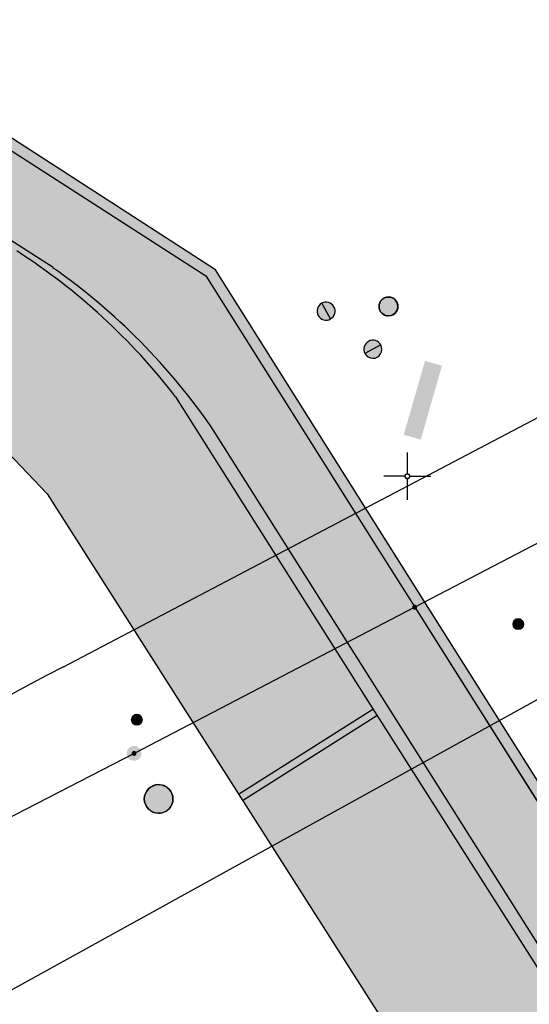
# Model space of a CAD drawing. Header units: metres. Extents: x 2695560 to 2696939, y 1260491 to 1262050.
# Tile 872 of 1005: x 2696316 to 2696329, y 1261561 to 1261587. Entities that reach past the tile are written whole.
import ezdxf

# ---------------------------------------------------------------- set-up
doc = ezdxf.new("R2010")
doc.units = ezdxf.units.M
doc.linetypes.add('AUSGEZOGEN', pattern=[0])
for name, color, linetype in [('XR$1$AV_Flächen (EO)', 7, 'AUSGEZOGEN'), ('XR$1$AV_Gebäudeflächen ut.', 7, 'AUSGEZOGEN'), ('XR$1$AV_Grenzpunkte', 7, 'AUSGEZOGEN'), ('XR$1$AV_Koordinatennetzpunkte', 7, 'AUSGEZOGEN'), ('XR$1$AV_Linien (BB)', 7, 'AUSGEZOGEN'), ('XR$1$AV_Linien (EO)', 7, 'AUSGEZOGEN'), ('XR$1$AW_LK_Schachtdeckel', 24, 'AUSGEZOGEN'), ('XR$1$EW_LK_Knoten', 1, 'AUSGEZOGEN'), ('XR$1$GA_LK_Siphon', 32, 'AUSGEZOGEN'), ('XR$1$Liegenschaftsgrenzen', 7, 'AUSGEZOGEN'), ('XR$1$PFAV', 255, 'AUSGEZOGEN'), ('XR$1$PFAW', 255, 'AUSGEZOGEN'), ('XR$1$PFGA', 255, 'AUSGEZOGEN'), ('XR$1$PFWA', 255, 'AUSGEZOGEN'), ('XR$1$RAEW', 8, 'AUSGEZOGEN'), ('XR$1$RP_Abstandslinie', 7, 'AUSGEZOGEN'), ('XR$1$WA_LK_Absperrarmatur', 171, 'AUSGEZOGEN')]:
    doc.layers.add(name, color=color, linetype=linetype)

# ---------------------------------------------------------------- blocks, each defined once
blk = doc.blocks.new('COMPLEXOBJECT_578')
at = {"layer": 'XR$1$AV_Linien (BB)', "color": 7, "linetype": 'AUSGEZOGEN', "transparency": 33554687}
blk.add_line((6315.915, 11569.97), (6344.025, 11584.732), dxfattribs=at)
blk.add_arc((6365.13, 11475.606), 106.427, 117.54387, 125.89728, dxfattribs=at)
blk = doc.blocks.new('COMPLEXOBJECT_856')
at = {"layer": 'XR$1$AV_Flächen (EO)', "color": 7, "linetype": 'AUSGEZOGEN', "transparency": 33554687}
blk.add_lwpolyline([(6318.88, 11577.1), (6324.012, 11568.978), (6334.508, 11552.487), (6334.679, 11551.498), (6330.78, 11548.739), (6330.515, 11548.482)], dxfattribs=at)
blk.add_arc((6305.589, 11566.824), 16.8, 37.7101, 57.2282, dxfattribs=at)
blk = doc.blocks.new('COMPLEXOBJECT_857')
at = {"layer": 'XR$1$AV_Flächen (EO)', "color": 7, "linetype": 'AUSGEZOGEN', "transparency": 33554687}
blk.add_lwpolyline([(6296.105, 11584.726), (6302.88, 11580.424), (6304.278, 11582.594), (6312.11, 11577.544), (6313.914, 11576.171), (6315.482, 11574.534), (6330.311, 11551.276)], dxfattribs=at)
blk = doc.blocks.new('COMPLEXOBJECT_1080')
at = {"layer": 'XR$1$AV_Linien (EO)', "color": 7, "linetype": 'AUSGEZOGEN', "transparency": 33554687}
blk.add_line((6315.64, 11580.509), (6299.879, 11590.658), dxfattribs=at)
blk.add_lwpolyline([(6330.681, 11548.224), (6330.954, 11548.494), (6335.006, 11551.362), (6334.793, 11552.597), (6322.504, 11572.062), (6319.875, 11576.226)], dxfattribs=at)
blk.add_arc((6305.82, 11566.564), 17.055, 34.5067, 54.8476, dxfattribs=at)
blk = doc.blocks.new('COMPLEXOBJECT_1231')
at = {"layer": 'XR$1$Liegenschaftsgrenzen', "color": 7, "linetype": 'AUSGEZOGEN', "transparency": 33554687}
blk.add_lwpolyline([(6325.194, 11571.542), (6317.78, 11567.68), (6305.75, 11561.48), (6299.88, 11556.85)], dxfattribs=at)
blk = doc.blocks.new('COMPLEXOBJECT_1412')
at = {"layer": 'XR$1$Liegenschaftsgrenzen', "color": 7, "linetype": 'AUSGEZOGEN', "transparency": 33554687}
blk.add_lwpolyline([(6355.58, 11587.43), (6346.54, 11582.7), (6338.88, 11578.67), (6325.194, 11571.542)], dxfattribs=at)
blk = doc.blocks.new('BWAV20')
at = {"true_color": 0x000000, "transparency": 33554687}
blk.add_hatch(color=18, dxfattribs=at).paths.add_polyline_path([(0.167, 0), (0.163, 0.034), (0.153, 0.066), (0.137, 0.095), (0.115, 0.121), (0.088, 0.141), (0.058, 0.156), (0.025, 0.165), (-0.008, 0.166), (-0.042, 0.161), (-0.073, 0.15), (-0.102, 0.132), (-0.126, 0.109), (-0.146, 0.081), (-0.159, 0.05), (-0.166, 0.017), (-0.166, -0.017), (-0.159, -0.05), (-0.146, -0.081), (-0.126, -0.109), (-0.102, -0.132), (-0.073, -0.15), (-0.042, -0.161), (-0.008, -0.166), (0.025, -0.165), (0.058, -0.156), (0.088, -0.141), (0.115, -0.121), (0.137, -0.095), (0.153, -0.066), (0.163, -0.034)])
at = {"layer": 'XR$1$PFAV', "transparency": 33554687}
blk.add_hatch(color=7, dxfattribs=at).paths.add_polyline_path([(0.5, 0), (0.49, 0.101), (0.459, 0.197), (0.41, 0.286), (0.344, 0.362), (0.264, 0.424), (0.174, 0.469), (0.076, 0.494), (-0.025, 0.499), (-0.125, 0.484), (-0.22, 0.449), (-0.306, 0.395), (-0.379, 0.326), (-0.437, 0.243), (-0.477, 0.15), (-0.497, 0.051), (-0.497, -0.051), (-0.477, -0.15), (-0.437, -0.243), (-0.379, -0.326), (-0.306, -0.395), (-0.22, -0.449), (-0.125, -0.484), (-0.025, -0.499), (0.076, -0.494), (0.174, -0.469), (0.264, -0.424), (0.344, -0.362), (0.41, -0.286), (0.459, -0.197), (0.49, -0.101)])
blk = doc.blocks.new('BAV2041')
at = {"color": 7, "transparency": 33554687}
for p, q in [((0, 0.5), (0, 0.05)), ((-0.05, 0), (-0.5, 0)), ((0.05, 0), (0.5, 0)), ((0, -0.05), (0, -0.5))]:
    blk.add_line(p, q, dxfattribs=at)
blk.add_circle((0, 0), 0.05, dxfattribs=at)
for start, end in [(90, 270), (270, 90)]:
    blk.add_arc((0, 0), 0.05, start, end, dxfattribs=at)
blk = doc.blocks.new('COMPLEXOBJECT_1452')
at = {"layer": 'XR$1$RP_Abstandslinie', "color": 7, "linetype": 'AUSGEZOGEN', "transparency": 33554687}
blk.add_lwpolyline([(6354.15, 11583.29), (6333.29, 11571.78), (6312.28, 11560.19)], dxfattribs=at)
blk = doc.blocks.new('BAW2088')
at = {"layer": 'XR$1$PFAW', "transparency": 33554687}
blk.add_hatch(color=253, dxfattribs=at).paths.add_polyline_path([(0.51, 0), (0.5, 0.101), (0.47, 0.197), (0.421, 0.286), (0.355, 0.362), (0.275, 0.424), (0.184, 0.469), (0.086, 0.494), (-0.015, 0.499), (-0.115, 0.484), (-0.21, 0.449), (-0.296, 0.395), (-0.369, 0.326), (-0.427, 0.243), (-0.467, 0.15), (-0.487, 0.051), (-0.487, -0.051), (-0.467, -0.15), (-0.427, -0.243), (-0.369, -0.326), (-0.296, -0.395), (-0.21, -0.449), (-0.115, -0.484), (-0.015, -0.499), (0.086, -0.494), (0.184, -0.469), (0.275, -0.424), (0.355, -0.362), (0.421, -0.286), (0.47, -0.197), (0.5, -0.101)])
at = {"transparency": 33554687}
for start, end in [(91.1948, 268.8052), (268.8052, 91.1948)]:
    blk.add_arc((0.01, 0), 0.5, start, end, dxfattribs=at)
at = {"layer": 'XR$1$PFAW', "transparency": 33554687}
blk.add_circle((0.01, 0), 0.5, dxfattribs=at)
blk = doc.blocks.new('BWA965')
at = {"layer": 'XR$1$PFWA', "transparency": 33554687}
blk.add_hatch(color=7, dxfattribs=at).paths.add_polyline_path([(0, 0.5), (-0.051, 0.497), (-0.101, 0.49), (-0.15, 0.477), (-0.197, 0.459), (-0.243, 0.437), (-0.286, 0.41), (-0.326, 0.379), (-0.362, 0.344), (-0.395, 0.306), (-0.424, 0.264), (-0.449, 0.22), (-0.469, 0.174), (-0.484, 0.125), (-0.494, 0.076), (-0.499, 0.025), (-0.499, -0.025), (-0.494, -0.076), (-0.484, -0.125), (-0.469, -0.174), (-0.449, -0.22), (-0.424, -0.264), (-0.395, -0.306), (-0.362, -0.344), (-0.326, -0.379), (-0.286, -0.41), (-0.243, -0.437), (-0.197, -0.459), (-0.15, -0.477), (-0.101, -0.49), (-0.051, -0.497), (0, -0.5), (0.051, -0.497), (0.101, -0.49), (0.15, -0.477), (0.197, -0.459), (0.243, -0.437), (0.286, -0.41), (0.326, -0.379), (0.362, -0.344), (0.395, -0.306), (0.424, -0.264), (0.449, -0.22), (0.469, -0.174), (0.484, -0.125), (0.494, -0.076), (0.499, -0.025), (0.499, 0.025), (0.494, 0.076), (0.484, 0.125), (0.469, 0.174), (0.449, 0.22), (0.424, 0.264), (0.395, 0.306), (0.362, 0.344), (0.326, 0.379), (0.286, 0.41), (0.243, 0.437), (0.197, 0.459), (0.15, 0.477), (0.101, 0.49), (0.051, 0.497)])
at = {"transparency": 33554687}
blk.add_line((0, 0.5), (0, -0.5), dxfattribs=at)
for start, end in [(90, 270), (270, 90)]:
    blk.add_arc((0, 0), 0.5, start, end, dxfattribs=at)
blk = doc.blocks.new('BGA15')
at = {"layer": 'XR$1$PFGA', "transparency": 33554687}
blk.add_hatch(color=7, dxfattribs=at).paths.add_polyline_path([(0.5, 0), (0.49, 0.101), (0.459, 0.197), (0.41, 0.286), (0.344, 0.362), (0.264, 0.424), (0.174, 0.469), (0.076, 0.494), (-0.025, 0.499), (-0.125, 0.484), (-0.22, 0.449), (-0.306, 0.395), (-0.379, 0.326), (-0.437, 0.243), (-0.477, 0.15), (-0.497, 0.051), (-0.497, -0.051), (-0.477, -0.15), (-0.437, -0.243), (-0.379, -0.326), (-0.306, -0.395), (-0.22, -0.449), (-0.125, -0.484), (-0.025, -0.499), (0.076, -0.494), (0.174, -0.469), (0.264, -0.424), (0.344, -0.362), (0.41, -0.286), (0.459, -0.197), (0.49, -0.101)])
at = {"color": 32, "transparency": 33554687}
for start, end in [(91.1948, 268.8052), (268.8052, 91.1948)]:
    blk.add_arc((0, 0), 0.5, start, end, dxfattribs=at)
at = {"layer": 'XR$1$PFGA', "transparency": 33554687}
blk.add_circle((0, 0), 0.5, dxfattribs=at)
blk = doc.blocks.new('BEW957')
at = {"layer": 'XR$1$RAEW', "transparency": 33554687}
blk.add_hatch(color=1, dxfattribs=at).paths.add_polyline_path([(-0.5, 0), (-0.497, -0.051), (-0.49, -0.101), (-0.477, -0.15), (-0.459, -0.197), (-0.437, -0.243), (-0.41, -0.286), (-0.379, -0.326), (-0.344, -0.362), (-0.306, -0.395), (-0.264, -0.424), (-0.22, -0.449), (-0.174, -0.469), (-0.125, -0.484), (-0.076, -0.494), (-0.025, -0.499), (0.025, -0.499), (0.076, -0.494), (0.125, -0.484), (0.174, -0.469), (0.22, -0.449), (0.264, -0.424), (0.306, -0.395), (0.344, -0.362), (0.379, -0.326), (0.41, -0.286), (0.437, -0.243), (0.459, -0.197), (0.477, -0.15), (0.49, -0.101), (0.497, -0.051), (0.5, 0), (0.497, 0.051), (0.49, 0.101), (0.477, 0.15), (0.459, 0.197), (0.437, 0.243), (0.41, 0.286), (0.379, 0.326), (0.344, 0.362), (0.306, 0.395), (0.264, 0.424), (0.22, 0.449), (0.174, 0.469), (0.125, 0.484), (0.076, 0.494), (0.025, 0.499), (-0.025, 0.499), (-0.076, 0.494), (-0.125, 0.484), (-0.174, 0.469), (-0.22, 0.449), (-0.264, 0.424), (-0.306, 0.395), (-0.344, 0.362), (-0.379, 0.326), (-0.41, 0.286), (-0.437, 0.243), (-0.459, 0.197), (-0.477, 0.15), (-0.49, 0.101), (-0.497, 0.051)])
at = {"color": 1, "transparency": 33554687}
for start, end in [(90, 180), (180, 270), (0, 90), (270, 0)]:
    blk.add_arc((0, 0), 0.5, start, end, dxfattribs=at)
at = {"layer": 'XR$1$RAEW', "color": 1, "transparency": 33554687}
blk.add_circle((0, 0), 0.5, dxfattribs=at)

msp = doc.modelspace()

# ---------------------------------------------------------------- hatches: boundary and pattern name
at = {"transparency": 33554687}
for points in [[(2696325.876, 1261575.906), (2696326.324, 1261575.778), (2696326.885, 1261577.729), (2696326.437, 1261577.858)], [(2696318.83, 1261576.02), (2696318.426, 1261575.788), (2696319.437, 1261574.027), (2696319.841, 1261574.259)], [(2696319.304, 1261571.972), (2696319.579, 1261571.534), (2696320.744, 1261572.268), (2696320.469, 1261572.706)]]:
    msp.add_hatch(color=7, dxfattribs=at).paths.add_polyline_path(points)
at = {"layer": 'XR$1$AV_Gebäudeflächen ut.', "true_color": 0xf5f5f5, "transparency": 33554687}
for points in [[(2696338.108, 1261553.002), (2696326.418, 1261571.512), (2696320.898, 1261580.26), (2696306.122, 1261589.809), (2696302.009, 1261592.289), (2696301.848, 1261592.036), (2696300.849, 1261590.468), (2696300.761, 1261590.331), (2696304.213, 1261588.112), (2696315.653, 1261580.76), (2696315.808, 1261580.659), (2696315.961, 1261580.557), (2696316.114, 1261580.453), (2696316.265, 1261580.347), (2696316.415, 1261580.239), (2696316.564, 1261580.13), (2696316.712, 1261580.019), (2696316.858, 1261579.907), (2696317.003, 1261579.793), (2696317.147, 1261579.678), (2696317.29, 1261579.56), (2696317.431, 1261579.442), (2696317.571, 1261579.321), (2696317.71, 1261579.2), (2696317.848, 1261579.076), (2696317.984, 1261578.952), (2696318.118, 1261578.825), (2696318.252, 1261578.698), (2696318.383, 1261578.568), (2696318.514, 1261578.438), (2696318.643, 1261578.306), (2696318.77, 1261578.172), (2696318.896, 1261578.037), (2696319.021, 1261577.901), (2696319.144, 1261577.763), (2696319.266, 1261577.624), (2696319.386, 1261577.484), (2696319.504, 1261577.342), (2696319.621, 1261577.2), (2696319.736, 1261577.055), (2696319.85, 1261576.91), (2696324.982, 1261568.788), (2696335.478, 1261552.297), (2696335.649, 1261551.308), (2696331.75, 1261548.549), (2696331.485, 1261548.292), (2696331.651, 1261548.034), (2696332.399, 1261546.875), (2696332.567, 1261546.617), (2696333.183, 1261547.269), (2696338.832, 1261551.267), (2696338.672, 1261551.521), (2696337.985, 1261552.612), (2696337.834, 1261552.873)], [(2696331.53, 1261548.223), (2696331.981, 1261547.521), (2696335.271, 1261549.638), (2696336.18, 1261548.226), (2696335.184, 1261552.759), (2696324.982, 1261568.788), (2696319.85, 1261576.91), (2696319.736, 1261577.055), (2696319.621, 1261577.2), (2696319.504, 1261577.342), (2696319.386, 1261577.484), (2696319.266, 1261577.624), (2696319.144, 1261577.763), (2696319.021, 1261577.901), (2696318.896, 1261578.037), (2696318.77, 1261578.172), (2696318.643, 1261578.306), (2696318.514, 1261578.438), (2696318.383, 1261578.568), (2696318.252, 1261578.698), (2696318.118, 1261578.825), (2696317.984, 1261578.952), (2696317.848, 1261579.076), (2696317.71, 1261579.2), (2696317.571, 1261579.321), (2696317.431, 1261579.442), (2696317.29, 1261579.56), (2696317.147, 1261579.678), (2696317.003, 1261579.793), (2696316.858, 1261579.907), (2696316.712, 1261580.019), (2696316.564, 1261580.13), (2696316.415, 1261580.239), (2696316.265, 1261580.347), (2696316.114, 1261580.453), (2696315.961, 1261580.557), (2696315.808, 1261580.659), (2696315.653, 1261580.76), (2696300.761, 1261590.331), (2696298.527, 1261586.82), (2696297.075, 1261584.536), (2696303.85, 1261580.234), (2696305.248, 1261582.404), (2696313.08, 1261577.354), (2696314.884, 1261575.981), (2696316.452, 1261574.344), (2696331.281, 1261551.086), (2696331.335, 1261551.005), (2696331.386, 1261550.923), (2696331.434, 1261550.839), (2696331.48, 1261550.753), (2696331.522, 1261550.666), (2696331.562, 1261550.577), (2696331.599, 1261550.488), (2696331.632, 1261550.397), (2696331.663, 1261550.305), (2696331.69, 1261550.212), (2696331.715, 1261550.118), (2696331.736, 1261550.023), (2696331.754, 1261549.928), (2696331.769, 1261549.832), (2696331.78, 1261549.736), (2696331.789, 1261549.639), (2696331.794, 1261549.542), (2696331.796, 1261549.445), (2696331.795, 1261549.348), (2696331.79, 1261549.252), (2696331.782, 1261549.155), (2696331.771, 1261549.058), (2696331.757, 1261548.963), (2696331.74, 1261548.867), (2696331.719, 1261548.772), (2696331.695, 1261548.678), (2696331.668, 1261548.585), (2696331.638, 1261548.493), (2696331.605, 1261548.402), (2696331.569, 1261548.312)]]:
    msp.add_hatch(color=7, dxfattribs=at).paths.add_polyline_path(points)

# ---------------------------------------------------------------- linework, layer by layer
at = {"layer": 'XR$1$AV_Flächen (EO)', "color": 7, "linetype": 'AUSGEZOGEN', "transparency": 33554687}
msp.add_lwpolyline([(2696338.108, 1261553.002), (2696326.418, 1261571.512), (2696320.898, 1261580.26), (2696306.122, 1261589.809), (2696302.009, 1261592.289)], dxfattribs=at)
at = {"layer": 'XR$1$AV_Linien (BB)', "color": 7, "linetype": 'AUSGEZOGEN', "transparency": 33554687}
msp.add_lwpolyline([(2696339.85, 1261578.48), (2696326.164, 1261571.352), (2696318.75, 1261567.49), (2696306.72, 1261561.29)], dxfattribs=at)
at = {"layer": 'XR$1$AV_Linien (EO)', "color": 7, "linetype": 'AUSGEZOGEN', "transparency": 33554687}
for p, q in [((2696321.506, 1261566.415), (2696325.062, 1261568.661)), ((2696321.613, 1261566.246), (2696325.168, 1261568.492))]:
    msp.add_line(p, q, dxfattribs=at)
msp.add_lwpolyline([(2696301.848, 1261592.036), (2696305.96, 1261589.556), (2696320.645, 1261580.1), (2696325.165, 1261572.939), (2696326.164, 1261571.352), (2696337.834, 1261552.873)], dxfattribs=at)
at = {"layer": 'XR$1$Liegenschaftsgrenzen', "color": 7, "linetype": 'AUSGEZOGEN', "transparency": 33554687}
msp.add_line((2696326.164, 1261571.352), (2696346.968, 1261538.367), dxfattribs=at)

# ---------------------------------------------------------------- block references
at = {"layer": 'XR$1$AV_Flächen (EO)', "color": 7, "linetype": 'AUSGEZOGEN', "lineweight": -3, "transparency": 33554687}
for name in ['COMPLEXOBJECT_856', 'COMPLEXOBJECT_857']:
    msp.add_blockref(name, (2690000.97, 1249999.81), dxfattribs=at)
at = {"layer": 'XR$1$AV_Grenzpunkte', "color": 7, "linetype": 'AUSGEZOGEN', "lineweight": -3, "transparency": 33554687, "xscale": 0.3899999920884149, "yscale": 0.3899999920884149}
for p in [(2696326.164, 1261571.352), (2696318.75, 1261567.49)]:
    msp.add_blockref('BWAV20', p, dxfattribs=at)
at = {"layer": 'XR$1$AV_Koordinatennetzpunkte', "color": 7, "linetype": 'AUSGEZOGEN', "lineweight": -3, "transparency": 33554687, "xscale": 1.25, "yscale": 1.25}
msp.add_blockref('BAV2041', (2696325.97, 1261574.81), dxfattribs=at)
at = {"layer": 'XR$1$AV_Linien (BB)', "color": 7, "linetype": 'AUSGEZOGEN', "lineweight": -3, "transparency": 33554687}
msp.add_blockref('COMPLEXOBJECT_578', (2690000.97, 1249999.81), dxfattribs=at)
at = {"layer": 'XR$1$AV_Linien (EO)', "color": 7, "linetype": 'AUSGEZOGEN', "lineweight": -3, "transparency": 33554687}
msp.add_blockref('COMPLEXOBJECT_1080', (2690000.97, 1249999.81), dxfattribs=at)
at = {"layer": 'XR$1$AW_LK_Schachtdeckel', "color": 24, "linetype": 'AUSGEZOGEN', "lineweight": -3, "transparency": 33554687, "xscale": 0.7578193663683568, "yscale": 0.7578193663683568}
msp.add_blockref('BAW2088', (2696319.393, 1261566.288), dxfattribs=at)
at = {"layer": 'XR$1$EW_LK_Knoten', "color": 1, "linetype": 'AUSGEZOGEN', "lineweight": -3, "transparency": 33554687, "xscale": 0.2749999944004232, "yscale": 0.2749999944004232}
for p in [(2696328.902, 1261570.906), (2696318.825, 1261568.379)]:
    msp.add_blockref('BEW957', p, dxfattribs=at)
at = {"layer": 'XR$1$GA_LK_Siphon', "color": 32, "linetype": 'AUSGEZOGEN', "lineweight": -3, "transparency": 33554687, "xscale": 0.4999999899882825, "yscale": 0.4999999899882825}
msp.add_blockref('BGA15', (2696325.472, 1261579.294), dxfattribs=at)
at = {"layer": 'XR$1$Liegenschaftsgrenzen', "color": 7, "linetype": 'AUSGEZOGEN', "lineweight": -3, "transparency": 33554687}
for name in ['COMPLEXOBJECT_1412', 'COMPLEXOBJECT_1231']:
    msp.add_blockref(name, (2690000.97, 1249999.81), dxfattribs=at)
at = {"layer": 'XR$1$RP_Abstandslinie', "color": 7, "linetype": 'AUSGEZOGEN', "lineweight": -3, "transparency": 33554687}
msp.add_blockref('COMPLEXOBJECT_1452', (2690000.97, 1249999.81), dxfattribs=at)
at = {"layer": 'XR$1$WA_LK_Absperrarmatur', "color": 171, "linetype": 'AUSGEZOGEN', "lineweight": -3, "transparency": 33554687, "xscale": 0.475528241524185, "yscale": 0.475528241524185}
for p, rotation in [((2696323.824, 1261579.172), 208.8795747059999), ((2696325.06, 1261578.164), 298.704179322)]:
    msp.add_blockref('BWA965', p, dxfattribs=dict(at, rotation=rotation))

doc.saveas('drawing.dxf')
